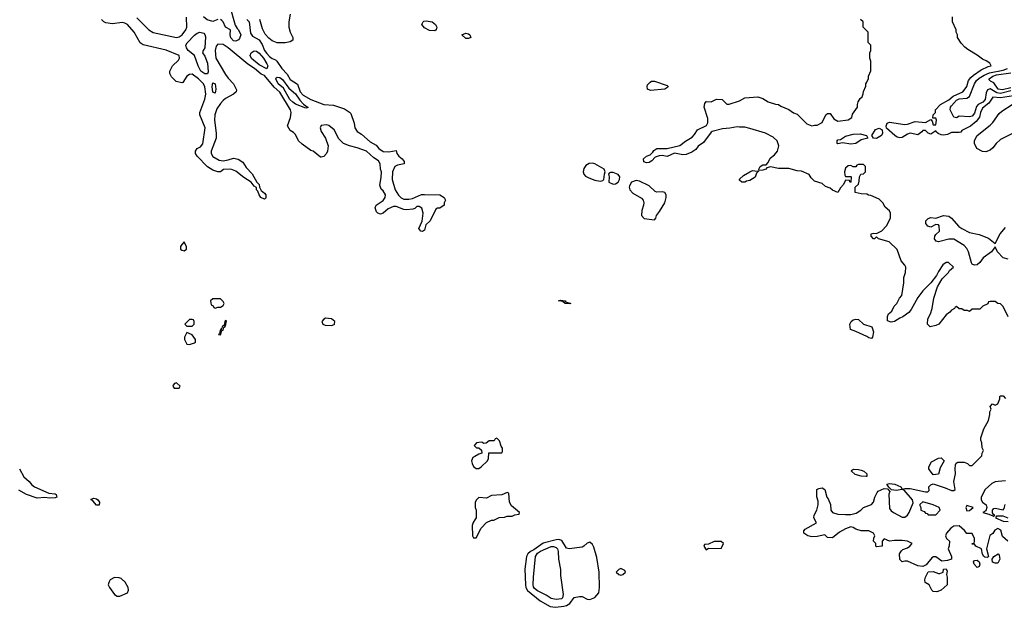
# Model space of a CAD drawing. Header units: inches. Extents: x 2380053 to 2584298, y 380219 to 546618.
# Tile 494 of 656: x 2476476 to 2484100, y 484717 to 489268. Entities that reach past the tile are written whole.
import ezdxf

# ---------------------------------------------------------------- set-up
doc = ezdxf.new("R2010")
doc.units = ezdxf.units.IN
doc.header["$MEASUREMENT"] = 0
doc.layers.add('C4478', color=7, linetype='Continuous')
doc.layers.add('C4488', color=7, linetype='Continuous')

msp = doc.modelspace()

# ---------------------------------------------------------------- linework, layer by layer
at = {"layer": 'C4478', "color": 2}
for points, elevation in [([(2478100.7, 489379.3), (2478144.5, 489224.5), (2478159.3, 489199.3), (2478170.2, 489190.2), (2478188.4, 489150), (2478178.3, 489121.7), (2478170, 489112.3), (2478150, 489102), (2478130, 489103.6), (2478110, 489126), (2478104.5, 489150), (2478108.4, 489188.4), (2478070, 489209), (2478051.8, 489251.8), (2478042, 489262), (2478030, 489269.3)], 34), ([(2478571, 489310), (2478558.8, 489250), (2478560.7, 489210), (2478570, 489172), (2478591, 489130), (2478591, 489109), (2478570, 489095.3), (2478530, 489089), (2478470, 489089), (2478430, 489104), (2478403.7, 489123.7), (2478376.5, 489156.5), (2478356.5, 489196.5), (2478335.3, 489270)], 38), ([(2478234, 489270), (2478252, 489250), (2478263.6, 489163.6), (2478279.6, 489139.6), (2478330.8, 489110.8), (2478354.4, 489074.4), (2478370.8, 489030), (2478390, 489004.9), (2478410, 488982), (2478430, 488968), (2478457.3, 488957.3), (2478467.3, 488947.3), (2478506, 488890), (2478546.6, 488846.6), (2478570, 488804), (2478627.3, 488767.3), (2478647.8, 488710), (2478670, 488683.1), (2478730, 488648.8), (2478830, 488610.6), (2478904.5, 488604.5), (2478990, 488578), (2479030, 488552), (2479039.8, 488539.8), (2479066, 488466), (2479071, 488430), (2479090, 488400.7), (2479121.7, 488381.7), (2479190, 488320.5), (2479234.7, 488294.7), (2479256.3, 488270), (2479290, 488245.5), (2479335.1, 488244.9), (2479390, 488254), (2479396, 488230), (2479410.7, 488210), (2479436, 488190), (2479452, 488170), (2479452, 488150), (2479399.9, 488140.1), (2479380.7, 488130), (2479363.1, 488090), (2479360.4, 488030), (2479383.7, 487950), (2479408.3, 487908.3), (2479430, 487888.2), (2479450, 487876.4), (2479490, 487876.5), (2479517.2, 487882.7), (2479586.9, 487913.1), (2479610, 487914.9), (2479730, 487910.6), (2479762, 487890), (2479772, 487870), (2479762, 487850), (2479762, 487830), (2479730, 487809), (2479710, 487809), (2479698.8, 487801.2), (2479654, 487710), (2479621.7, 487678.3), (2479610, 487638), (2479593.7, 487626.3), (2479582, 487630), (2479565.2, 487650), (2479592.3, 487707.7), (2479600.9, 487770), (2479590, 487808.7), (2479570, 487821.2), (2479550, 487821.2), (2479534, 487806), (2479519.2, 487800.8), (2479470, 487795.8), (2479450, 487797.4), (2479390, 487820.7), (2479370, 487822), (2479330, 487802), (2479290, 487769.3), (2479270, 487762.7), (2479249.5, 487769.5), (2479239.3, 487779.3), (2479229, 487810), (2479235.3, 487830), (2479290, 487867.3), (2479306.6, 487890), (2479309.4, 487910), (2479290, 487941.2), (2479275.5, 487955.5), (2479265.2, 487985.2), (2479275.5, 488044.5), (2479277.2, 488090), (2479269.5, 488109.5), (2479266.6, 488150), (2479254.7, 488174.7), (2479218.9, 488198.9), (2479162, 488250), (2479090, 488276.3), (2479029.5, 488289.5), (2478982, 488310), (2478946, 488346), (2478910, 488415.3), (2478870, 488448.7), (2478850, 488454), (2478811.1, 488448.9), (2478802.8, 488430), (2478810, 488402), (2478844.7, 488350), (2478864.7, 488290), (2478858.8, 488250), (2478850.8, 488230), (2478830, 488208.7), (2478810, 488202), (2478804, 488204), (2478748.9, 488248.9), (2478730, 488255.3), (2478663.2, 488303.2), (2478635.3, 488330), (2478610, 488378), (2478594.6, 488394.6), (2478568.9, 488408.9), (2478550, 488446), (2478573.2, 488510), (2478577, 488550), (2478573.6, 488570), (2478490, 488707.3), (2478444.8, 488744.8), (2478370, 488835.1), (2478346.2, 488846.2), (2478293.6, 488890), (2478243.1, 488923.1), (2478090, 489049.2), (2478050, 489075.3), (2478010, 489078), (2477996.9, 489063.1), (2477988, 489030), (2477993.4, 488970), (2478070, 488844), (2478090, 488814), (2478130.3, 488770.3), (2478154.8, 488725.2), (2478151.3, 488710), (2478131.3, 488690), (2478070, 488657), (2478050, 488640.7), (2478030, 488619.5), (2478003, 488577), (2477986.9, 488530), (2477982.8, 488490), (2477995.8, 488390), (2477996.4, 488350), (2477959.1, 488250), (2477959.1, 488230), (2477970, 488206.8), (2478019.8, 488179.8), (2478050, 488174), (2478090, 488181), (2478130, 488194.8), (2478166.8, 488186.8), (2478203.6, 488163.6), (2478230, 488122), (2478274.8, 488074.8), (2478312, 488010), (2478330.9, 487990.9), (2478332, 487970), (2478344.7, 487944.7), (2478370, 487924.7), (2478381, 487910), (2478382, 487890), (2478378, 487882), (2478370, 487878), (2478344, 487890), (2478329, 487910), (2478319, 487939), (2478308.7, 487950), (2478308, 487968), (2478290, 487978), (2478268.7, 488010), (2478210, 488046.6), (2478150, 488095.3), (2478110, 488108.7), (2478052.7, 488107.3), (2478030, 488088.7), (2478010, 488088.7), (2477970, 488102), (2477930, 488129), (2477849.2, 488210), (2477837.2, 488230), (2477837.2, 488250), (2477849.2, 488270), (2477876.6, 488283.4), (2477892.9, 488307.1), (2477911.1, 488430), (2477869.7, 488530), (2477869.7, 488550), (2477910, 488651), (2477917.7, 488690), (2477910, 488748.7), (2477899.6, 488770), (2477860.9, 488810), (2477810, 488846), (2477790, 488842.7), (2477771, 488830), (2477738, 488782), (2477730, 488778), (2477688, 488790), (2477650, 488826), (2477638, 488850), (2477638, 488870), (2477658, 488910), (2477706.3, 488953.7), (2477711.8, 488970), (2477709.2, 488990), (2477610, 489031.1), (2477432, 489072), (2477409.4, 489089.4), (2477362.9, 489170), (2477309.3, 489230), (2477290, 489241.6), (2477270, 489245.6), (2477194.5, 489234.5), (2477143.2, 489243.2), (2477128, 489250), (2477110, 489268)], 38), ([(2477382, 489282), (2477475.5, 489190), (2477510, 489167.4), (2477689.4, 489130.6), (2477710, 489135.5), (2477734.5, 489150), (2477761.2, 489190), (2477768.7, 489210), (2477768.4, 489288.4)], 38), ([(2478010, 489269.3), (2477970, 489254), (2477926.6, 489266.6), (2477898, 489290)], 34), ([(2480000, 485976), (2479994, 485970), (2480000, 485964.4)], 42), ([(2480000, 485884.9), (2479984.1, 485875.9), (2479973.4, 485850), (2479978, 485830), (2479990, 485806), (2480000, 485798.4)], 42), ([(2476474.8, 485790), (2476508.5, 485728.5), (2476550.3, 485690.3), (2476570, 485664.9), (2476590, 485650.6), (2476700.7, 485600.7), (2476750, 485594.8), (2476758, 485590), (2476762, 485570), (2476750, 485564), (2476710, 485561.2), (2476670, 485566), (2476610, 485560.9), (2476529.6, 485589.7), (2476470, 485622.7)], 38), ([(2480000, 485393.4), (2479986.4, 485373.6), (2479978, 485350), (2479982, 485270), (2479990, 485254), (2480000, 485254)], 42)]:
    msp.add_lwpolyline(points, dxfattribs=dict(at, elevation=elevation))
for points, elevation in [([(2479690, 489181.2), (2479650, 489182.7), (2479610, 489203.7), (2479589.4, 489230), (2479599, 489250), (2479604.5, 489255.5), (2479622, 489258), (2479670.6, 489250), (2479694.9, 489230), (2479704.9, 489210), (2479701, 489190)], 38), ([(2477930, 488848.7), (2477910, 488849.3), (2477879.5, 488870), (2477857.6, 488910), (2477829.3, 488990), (2477779.3, 489030), (2477767, 489050), (2477762.7, 489070), (2477772.1, 489087.9), (2477830, 489147.7), (2477850, 489164), (2477870, 489171), (2477902, 489162), (2477910, 489152), (2477914.4, 489134.4), (2477910.4, 489050), (2477896, 489030), (2477891.3, 489010), (2477910, 488986), (2477930.3, 488930), (2477936, 488864)], 34), ([(2479950, 489120.9), (2479930, 489122.9), (2479898, 489150), (2479930, 489163), (2479950, 489158), (2479960.7, 489150), (2479970, 489129)], 38), ([(2478390, 488887.8), (2478330, 488916.9), (2478270, 488966), (2478259.5, 488990), (2478267.9, 489012.1), (2478290, 489026), (2478310, 489023.1), (2478330, 489008.7), (2478362.3, 488970), (2478390, 488926), (2478397.1, 488910)], 34), ([(2477990, 488698), (2477970, 488706), (2477965.6, 488750), (2477970, 488778), (2477990.4, 488770.4), (2477994.9, 488730)], 34), ([(2478690, 488582.7), (2478610, 488614), (2478590, 488628), (2478567.7, 488650), (2478518, 488738), (2478475.8, 488770), (2478458, 488810), (2478461.6, 488818.4), (2478470, 488822), (2478490, 488818.7), (2478510, 488803.7), (2478558.6, 488738.5), (2478610, 488692.2), (2478644.2, 488644.2), (2478674.2, 488614.2), (2478710, 488588)], 34), ([(2477750, 487546), (2477730, 487526), (2477722, 487510), (2477722, 487490), (2477730, 487482), (2477750, 487478), (2477768, 487490), (2477767.3, 487507.3)], 42), ([(2478030, 487106), (2477970, 487106), (2477954, 487090), (2477958, 487058), (2477972.7, 487052.7), (2477978, 487038), (2477990, 487034), (2478010, 487042), (2478030, 487042), (2478050, 487054), (2478058, 487070), (2478050, 487086)], 42), ([(2477810, 486946), (2477790, 486946), (2477754, 486910), (2477770, 486894), (2477810, 486894), (2477826, 486910), (2477826, 486930), (2477822, 486942)], 42), ([(2478844.4, 486955.6), (2478830, 486949.2), (2478814, 486930), (2478822.8, 486910), (2478841.3, 486901.3), (2478890, 486898), (2478910, 486906.8), (2478914, 486910), (2478916, 486930), (2478890, 486952)], 42), ([(2478070, 486938), (2478064.7, 486930), (2478059.6, 486900.4), (2478050, 486898), (2478044.7, 486890), (2478042, 486878), (2478034, 486870), (2478038, 486862), (2478030, 486866), (2478022, 486838), (2478014, 486830), (2478030, 486826), (2478040.4, 486859.6), (2478050, 486862), (2478056.4, 486883.6), (2478066, 486890), (2478062, 486898), (2478070, 486894), (2478076.4, 486936.4)], 42), ([(2477770, 486846), (2477751.3, 486810), (2477751.3, 486790), (2477770, 486754), (2477790, 486751.3), (2477830, 486764.7), (2477838, 486770), (2477838, 486790), (2477810, 486828)], 42), ([(2477690, 486455.3), (2477674, 486450), (2477663.6, 486436.4), (2477662, 486430), (2477672.7, 486412.7), (2477710, 486414), (2477718, 486430)], 42), ([(2477070, 485508), (2477042, 485542), (2477028.7, 485550), (2477030, 485554), (2477050, 485562), (2477070, 485558), (2477082, 485550), (2477094, 485530), (2477090, 485508)], 38), ([(2477210, 484947.3), (2477177.3, 484930), (2477164.9, 484910), (2477162, 484890), (2477170.7, 484870), (2477210, 484814.8), (2477230, 484802.8), (2477250, 484804), (2477311.6, 484828.4), (2477318, 484850), (2477316.2, 484870), (2477291.3, 484911.3), (2477260.7, 484940.7), (2477246, 484946)], 42)]:
    msp.add_lwpolyline(points, close=True, dxfattribs=dict(at, elevation=elevation))
at = {"layer": 'C4488', "color": 2}
for points, elevation in [([(2484130, 486966), (2484090, 487046), (2484070, 487066), (2484048.4, 487068.4), (2484030, 487086), (2483990, 487086), (2483978, 487082), (2483972.7, 487067.3), (2483934, 487050), (2483910, 487026), (2483850, 487026), (2483830, 487008), (2483814.6, 487014.6), (2483790, 487015.3), (2483770, 487028), (2483748.9, 487028.9), (2483730, 487046), (2483718, 487042), (2483714, 487030), (2483690, 487018), (2483678, 487002), (2483650, 486982), (2483592, 486910), (2483570, 486899), (2483526, 486890), (2483506, 486910), (2483508, 486950), (2483528.7, 486990), (2483542, 487030), (2483554, 487110), (2483582, 487198), (2483619, 487261), (2483668, 487310), (2483675.3, 487324.7), (2483706, 487350), (2483667.3, 487387.3), (2483650, 487388), (2483624.7, 487370), (2483590, 487318), (2483574.8, 487285.2), (2483530.8, 487229.2), (2483470, 487168.7), (2483430, 487115.3), (2483378, 487022), (2483359.1, 487000.9), (2483313.2, 486966.8), (2483290, 486957.2), (2483250, 486929.2), (2483224.7, 486924.7), (2483196.4, 486936.4), (2483194, 486970), (2483202, 486990), (2483228.9, 487011.1), (2483248, 487050), (2483268, 487070), (2483288.4, 487111.6), (2483307.3, 487132.7), (2483322, 487230), (2483322, 487270), (2483335.3, 487310), (2483338, 487350), (2483330, 487366), (2483300.4, 487400.4), (2483270, 487488), (2483208.4, 487548.4), (2483126, 487570), (2483110, 487586), (2483094, 487570), (2483086, 487570), (2483068, 487590), (2483068, 487610), (2483090, 487614.8), (2483110, 487611), (2483150, 487631.3), (2483188, 487670), (2483218, 487730), (2483218, 487770), (2483210, 487786), (2483176.4, 487816.4), (2483158, 487850), (2483130, 487878), (2483067.3, 487907.3), (2483048.4, 487908.4), (2483036.4, 487916.4), (2482990, 487918), (2482946, 487930), (2482946, 487970), (2482970, 487994), (2482976.4, 488016.4), (2482978, 488050), (2482988.4, 488071.6), (2483010, 488074), (2483026, 488090), (2483026, 488130), (2483010, 488146), (2482970, 488146), (2482958, 488142), (2482950, 488128), (2482928.4, 488128.4), (2482910, 488138), (2482890, 488135.3), (2482870, 488118), (2482862, 488090), (2482863.6, 488063.6), (2482870, 488054), (2482910, 488054), (2482914, 488050), (2482911.6, 488008.4), (2482907.3, 488007.3), (2482902, 488022), (2482870, 488026), (2482854, 487990), (2482830, 487966), (2482810, 487928), (2482770, 487948), (2482750, 487964), (2482714.6, 487974.6), (2482690, 487998), (2482630, 488018), (2482603.1, 488043.1), (2482588.4, 488068.4), (2482530, 488095.3), (2482496.4, 488096.4), (2482430, 488115.3), (2482350, 488114), (2482290, 488128.7), (2482261, 488119), (2482252, 488110), (2482230, 488101.2), (2482200.4, 488100.4), (2482198, 488110), (2482208.7, 488130), (2482230, 488144.7), (2482255.3, 488144.7), (2482270, 488162), (2482285.8, 488194.2), (2482320.2, 488219.8), (2482344, 488250), (2482353.2, 488290), (2482341.2, 488330), (2482310, 488359), (2482250, 488389.2), (2482130, 488425.2), (2482090, 488434), (2482050, 488434), (2482030, 488439), (2481973.2, 488426.8), (2481917.3, 488422.7), (2481838.8, 488401.2), (2481830, 488395.3), (2481770, 488317.2), (2481730, 488289), (2481710, 488262), (2481679.1, 488240.9), (2481636.8, 488223.2), (2481610, 488221.2), (2481546.8, 488233.2), (2481490, 488208), (2481450, 488215.3), (2481426.4, 488213.6), (2481396, 488204), (2481370, 488175.3), (2481350, 488162), (2481330, 488158), (2481307.3, 488167.3), (2481306, 488190), (2481328, 488210), (2481358, 488222), (2481379, 488241), (2481385.6, 488254.4), (2481408, 488270), (2481488.9, 488271.1), (2481586, 488294), (2481630, 488326.8), (2481683.2, 488356.8), (2481702, 488378), (2481724.5, 488415.5), (2481792.7, 488447.3), (2481804, 488470), (2481803.1, 488503.1), (2481775.3, 488590), (2481780.4, 488619.6), (2481790, 488634), (2481830, 488632), (2481870, 488652), (2481914, 488650), (2481950, 488614), (2481970, 488614), (2482050, 488638), (2482090, 488662), (2482190, 488671.3), (2482230, 488658), (2482270, 488631.3), (2482327.3, 488612.7), (2482350, 488611.3), (2482370, 488598), (2482430, 488572), (2482466.4, 488546.4), (2482495.3, 488535.3), (2482570, 488462), (2482610, 488444.7), (2482630, 488452), (2482650, 488452), (2482690, 488472), (2482718, 488530), (2482730, 488542), (2482750, 488542), (2482779.6, 488499.6), (2482810, 488481), (2482890, 488492), (2482918, 488510), (2482924.7, 488535.3), (2482962, 488590), (2482962, 488610), (2482968.4, 488631.6), (2482983.1, 488656.9), (2482998, 488670), (2483007.3, 488692.7), (2483008.4, 488711.6), (2483027.3, 488752.7), (2483028.4, 488771.6), (2483036.4, 488783.6), (2483047.3, 488812.7), (2483048, 488830), (2483067.3, 488872.7), (2483067.3, 488947.3), (2483058, 488970), (2483058, 489010), (2483066, 489030), (2483066, 489070), (2483046, 489090), (2483046, 489170), (2483006, 489210), (2483006, 489250), (2482986, 489270)], 38), ([(2484170, 488677.6), (2484070, 488663), (2484010, 488666.6), (2483979.2, 488620.8), (2483930, 488582), (2483915.3, 488550), (2483906.9, 488513.1), (2483881.1, 488478.9), (2483836.8, 488443.2), (2483772, 488410), (2483762.8, 488397.2), (2483750, 488392.7), (2483690, 488394.7), (2483660.7, 488379.3), (2483630, 488372.6), (2483610, 488375.6), (2483586.8, 488386.8), (2483575.5, 488395.5), (2483570, 488408), (2483530, 488381.2), (2483509.4, 488389.4), (2483490, 488408.7), (2483470, 488408.7), (2483462, 488398), (2483430, 488377), (2483370, 488387.8), (2483350, 488380.5), (2483310, 488354), (2483290, 488352.4), (2483270, 488357.7), (2483251.6, 488370), (2483187.7, 488427.7), (2483183.6, 488443.6), (2483193.3, 488466.7), (2483210, 488473.7), (2483330, 488456.4), (2483350, 488458.4), (2483410, 488478.4), (2483490, 488471.3), (2483530, 488494), (2483542, 488482), (2483550, 488454), (2483570, 488454), (2483574, 488490), (2483570, 488506), (2483546, 488506), (2483548.4, 488531.6), (2483566, 488550), (2483566, 488570), (2483606, 488610), (2483670, 488648), (2483703.8, 488676.2), (2483777.2, 488710), (2483790, 488720.7), (2483810, 488751.3), (2483823.3, 488796.7), (2483839.5, 488820.5), (2483861, 488839), (2483921, 488879), (2483974.8, 488905.2), (2483998, 488910), (2483988, 488930), (2483958, 488950), (2483930, 488962), (2483890, 488994), (2483816.5, 489036.5), (2483793.6, 489053.6), (2483764.7, 489084.7), (2483738, 489130), (2483738, 489150), (2483728, 489170), (2483728, 489190), (2483698, 489250), (2483698, 489290)], 34), ([(2484150, 488716.1), (2484070, 488697.2), (2484041.8, 488701.8), (2483990, 488732.6), (2483970, 488725.6), (2483958, 488702), (2483950.1, 488649.9), (2483934, 488630), (2483897.6, 488610), (2483883.9, 488596.1), (2483870, 488543.7), (2483850, 488520.5), (2483830, 488515.1), (2483750, 488520.9), (2483730, 488508), (2483710, 488513.2), (2483681.5, 488570), (2483683.1, 488590), (2483690, 488601.3), (2483730, 488644.4), (2483750, 488655), (2483810, 488660.4), (2483830, 488673), (2483867.9, 488772.1), (2483884.6, 488795.4), (2483905.8, 488814.2), (2483942.8, 488837.2), (2483984.9, 488855.1), (2484090, 488876), (2484123.5, 488890)], 30), ([(2484150, 488741.1), (2484085.3, 488725.3), (2484052, 488730), (2484018.7, 488778.7), (2483992.3, 488792.3), (2483982, 488802), (2483981.2, 488810), (2484011.8, 488830), (2484039.9, 488839.9), (2484150, 488856.9)], 26), ([(2484157.1, 488382.9), (2484070, 488339.3), (2484036, 488310), (2484010, 488275.3), (2483990, 488258), (2483956.9, 488243.1), (2483930, 488248), (2483888, 488270), (2483868.9, 488308.9), (2483868.9, 488331.1), (2483889.2, 488370.8), (2483990, 488450.6), (2484010, 488470.7), (2484059.1, 488540.9), (2484079.6, 488560.4), (2484161.2, 488610)], 34), ([(2484130, 487412), (2484090, 487422.9), (2484046.6, 487470), (2484030, 487508), (2484000.7, 487470), (2483936.9, 487423.1), (2483910, 487386.6), (2483890, 487369.2), (2483870, 487365.2), (2483850, 487374), (2483844.4, 487384.4), (2483822.7, 487470), (2483810, 487495.3), (2483790, 487519), (2483707.6, 487567.6), (2483670, 487567.6), (2483590, 487547), (2483572.5, 487552.5), (2483559.3, 487570), (2483562.7, 487590), (2483570, 487604.7), (2483599, 487630), (2483595.3, 487670), (2483590, 487678), (2483570, 487682), (2483530, 487661.2), (2483507.6, 487667.6), (2483492.3, 487690), (2483492.7, 487710), (2483510, 487727.3), (2483530, 487736.3), (2483570, 487731), (2483630, 487750.8), (2483670, 487746.8), (2483690, 487731), (2483746.9, 487666.9), (2483770.6, 487650), (2483830, 487619.5), (2483904.6, 487604.6), (2483976.5, 487576.5), (2484030, 487534), (2484068.7, 487610), (2484110, 487658)], 34), ([(2484128, 485230), (2484085.6, 485265.6), (2484073.2, 485313.2), (2484050, 485328), (2484025.4, 485314.6), (2484011.3, 485288.7), (2483986.8, 485273.2), (2483961, 485170), (2483978, 485110), (2483970, 485102), (2483950, 485104), (2483942, 485110), (2483929.5, 485129.5), (2483924, 485170), (2483878, 485190), (2483870, 485206), (2483850, 485206), (2483850, 485212), (2483866, 485214), (2483868, 485230), (2483868, 485250), (2483850, 485288), (2483810, 485289), (2483792.1, 485312.1), (2483750, 485349), (2483710, 485345.2), (2483686, 485330), (2483651.3, 485290), (2483644.7, 485270), (2483652, 485250), (2483674, 485230), (2483672.7, 485192.7), (2483666, 485170), (2483691.3, 485110), (2483691.6, 485088.4), (2483661, 485079), (2483614.6, 485074.6), (2483570, 485108.7), (2483551.6, 485108.4), (2483539.6, 485100.4), (2483494.8, 485045.2), (2483470, 485034), (2483430, 485037.2), (2483350, 485074), (2483330, 485075.3), (2483308.4, 485068.4), (2483290, 485086), (2483288.7, 485130), (2483304.7, 485155.3), (2483314.6, 485165.4), (2483350, 485178), (2483368, 485190), (2483386, 485210), (2483350, 485228.7), (2483310, 485234), (2483250, 485234), (2483210, 485228), (2483170, 485246), (2483154, 485230), (2483154, 485190), (2483110, 485186), (2483106, 485190), (2483106, 485210), (2483088, 485230), (2483088.4, 485251.6), (2483098, 485270), (2483086, 485290), (2483050, 485308), (2482990, 485308), (2482950, 485322), (2482930, 485335.3), (2482910, 485339), (2482870, 485325.2), (2482822.5, 485297.5), (2482770, 485255.3), (2482730, 485258), (2482710, 485278), (2482650, 485264), (2482610, 485262.7), (2482578, 485270), (2482548, 485290), (2482548, 485310), (2482558, 485322), (2482646, 485370), (2482626, 485410), (2482628, 485430), (2482648.7, 485470), (2482659, 485510), (2482658, 485538), (2482648.4, 485571.6), (2482648, 485630), (2482663.1, 485636.9), (2482690, 485641), (2482710.8, 485630), (2482724.7, 485570), (2482735.9, 485555.9), (2482753.2, 485513.2), (2482756, 485470), (2482770, 485451.3), (2482810, 485438.8), (2482870, 485434.8), (2482910, 485434.8), (2482952.9, 485447.1), (2482988, 485470), (2483009.1, 485490.9), (2483070, 485512), (2483088, 485530), (2483098, 485570), (2483114.6, 485605.4), (2483124, 485616), (2483170, 485638), (2483194, 485634), (2483212.7, 485612.7), (2483206, 485594), (2483210, 485482), (2483223.5, 485463.5), (2483242, 485450), (2483310, 485416), (2483330, 485416), (2483350, 485431.3), (2483364, 485450), (2483394.6, 485525.4), (2483388.7, 485550), (2483324.7, 485624.7), (2483310, 485629.2), (2483261.2, 485621.2), (2483227.3, 485627.3), (2483206, 485646), (2483189.1, 485670.9), (2483210, 485676), (2483252, 485670), (2483298, 485650), (2483310, 485632), (2483330, 485638), (2483370, 485638), (2483490, 485611), (2483508.4, 485611.6), (2483518, 485622), (2483515.3, 485650), (2483530, 485664.7), (2483550, 485672), (2483642, 485642), (2483690, 485621), (2483710, 485622), (2483718, 485630), (2483708, 485690), (2483722, 485750), (2483718, 485790), (2483720.4, 485819.6), (2483727.3, 485832.7), (2483740.4, 485839.6), (2483790, 485842), (2483814, 485830), (2483830, 485814), (2483850, 485814), (2483926, 485890), (2483928.4, 485911.6), (2483938, 485930), (2483927.3, 485952.7), (2483926, 485990), (2483918, 486010), (2483918, 486030), (2483940.4, 486099.6), (2483976.4, 486163.6), (2483988.7, 486210), (2483988.7, 486230), (2483998, 486250), (2483988.9, 486271.1), (2484008.4, 486291.6), (2484030, 486282), (2484048.4, 486291.6), (2484066, 486330), (2484066, 486350), (2484070, 486354), (2484090, 486354), (2484110, 486334)], 38), ([(2480000, 485798.4), (2480010, 485790.8), (2480030, 485791), (2480050, 485804.7), (2480098, 485850), (2480106, 485870), (2480107.3, 485912.7), (2480210, 485914), (2480215.3, 485924.7), (2480214, 485950), (2480204, 485964), (2480190, 486006), (2480170, 486026), (2480158, 486022), (2480150, 486006), (2480110, 486006), (2480087.3, 485987.3), (2480070, 485986), (2480055.3, 485995.3), (2480030, 485994), (2480014, 485990), (2480000, 485976)], 42), ([(2480000, 485964.4), (2480012.7, 485952.7), (2480032, 485952), (2480052.7, 485932.7), (2480054, 485910), (2480030, 485902), (2480000, 485884.9)], 42), ([(2484110, 485695.1), (2484052.3, 485692.3), (2484030, 485689.7), (2484003.2, 485676.8), (2483951, 485630), (2483921, 485570), (2483921, 485550), (2483931.3, 485530), (2483958.8, 485510), (2483964.7, 485490), (2483956, 485464), (2483934, 485450), (2483978.8, 485438.8), (2484010, 485424.7), (2484016.4, 485423.6), (2484026, 485430), (2484015.3, 485435.3), (2484007.3, 485447.3), (2484008.7, 485470), (2484019, 485481), (2484030, 485484), (2484090, 485471.3), (2484098.6, 485481.4), (2484106.8, 485513.2)], 38), ([(2480000, 485254), (2480010, 485254), (2480049.1, 485330.9), (2480090, 485374), (2480128.4, 485391.6), (2480147.3, 485392.7), (2480188.4, 485411.6), (2480230, 485414), (2480250, 485422), (2480290, 485422), (2480310, 485434), (2480342, 485438), (2480346, 485450), (2480283.1, 485503.1), (2480268, 485530), (2480262, 485602), (2480250, 485606), (2480210, 485588), (2480130, 485582), (2480090, 485562), (2480030, 485568), (2480012, 485550), (2480002, 485530), (2480002, 485490), (2480011.3, 485470), (2480011.3, 485410), (2480000, 485393.4)], 42), ([(2484130, 485406), (2484090, 485422), (2484038, 485422), (2484032, 485410), (2484090, 485384.7), (2484130, 485382)], 38)]:
    msp.add_lwpolyline(points, dxfattribs=dict(at, elevation=elevation))
for points, elevation in [([(2481360.2, 488720.2), (2481338, 488730), (2481335.3, 488750), (2481338, 488762), (2481356.4, 488783.6), (2481368.4, 488791.6), (2481390, 488792), (2481490, 488758), (2481498, 488750), (2481495.3, 488744.7), (2481470, 488729.2)], 38), ([(2483110, 488347.8), (2483088, 488350), (2483074, 488370), (2483103.1, 488416.9), (2483130, 488428.2), (2483154.2, 488414.2), (2483157, 488390), (2483147.7, 488370)], 34), ([(2482910, 488302.9), (2482846.4, 488313.6), (2482810, 488305.2), (2482805.2, 488310), (2482806, 488330), (2482810, 488336), (2482830, 488341), (2482870, 488366.8), (2482930, 488382), (2482984, 488384), (2483032, 488370), (2483042, 488350), (2482990, 488337.2), (2482950, 488309.6)], 34), ([(2480910, 488157), (2480885.1, 488154.9), (2480860.6, 488139.4), (2480845.1, 488114.9), (2480838.7, 488090), (2480843.8, 488070), (2480856.7, 488056.7), (2480882, 488042), (2480930, 488025.3), (2480970, 488017.1), (2480990, 488022.8), (2480999, 488030), (2481002.7, 488070), (2481009.4, 488090), (2481000.9, 488110), (2480930, 488152)], 42), ([(2482186, 488094), (2482198, 488098), (2482182, 488078), (2482170, 488049), (2482130, 488022), (2482103.6, 488016.4), (2482090, 488008), (2482068.4, 488008.4), (2482050, 488026), (2482050, 488032), (2482080.2, 488059.8), (2482128, 488090), (2482150, 488098.8)], 38), ([(2481050, 488084), (2481040.7, 488079.3), (2481036, 488070), (2481041, 488050), (2481038, 488010), (2481070, 487994), (2481090, 487995.5), (2481110, 488008.2), (2481119.6, 488030), (2481121.6, 488050), (2481110, 488069.3), (2481070, 488083.7)], 42), ([(2481250, 488021.1), (2481214, 488010), (2481198, 487982), (2481195.6, 487970), (2481200.3, 487950), (2481224.2, 487924.2), (2481290, 487886.4), (2481302.6, 487870), (2481308.9, 487850), (2481307, 487830), (2481292, 487790), (2481290.4, 487750), (2481310, 487728.7), (2481390, 487718), (2481402, 487730), (2481406, 487750), (2481430, 487781), (2481471.3, 487850), (2481482, 487890), (2481480.5, 487910), (2481470, 487929.3), (2481450, 487933.3), (2481410, 487931.6), (2481396.3, 487936.3), (2481350, 487981.3), (2481275.8, 488015.8)], 42), ([(2480730, 487066), (2480698, 487070), (2480698, 487078), (2480690, 487078), (2480684, 487084), (2480648.7, 487090), (2480663.7, 487096.3), (2480702, 487090), (2480702, 487082), (2480742, 487070)], 38), ([(2483070, 486798), (2483050, 486804), (2483035.1, 486815.1), (2482950, 486854), (2482908.7, 486868.7), (2482902.7, 486910), (2482913.2, 486930), (2482930, 486942), (2482950, 486948), (2482970, 486944.9), (2483010, 486910.8), (2483074, 486890), (2483086.8, 486850), (2483078, 486810)], 38), ([(2483550, 485742), (2483520.2, 485780.2), (2483515.3, 485790), (2483516.4, 485803.6), (2483536.4, 485843.6), (2483590, 485872), (2483610, 485874), (2483634, 485850), (2483603.6, 485796.4), (2483590, 485748)], 38), ([(2483030, 485729.2), (2482990, 485732.7), (2482945.2, 485745.2), (2482915.3, 485770), (2482920.2, 485779.8), (2482934, 485786), (2482970, 485784.9), (2482990, 485779.3), (2483011, 485770), (2483036, 485750), (2483034, 485730)], 38), ([(2483470, 485532.7), (2483446, 485514), (2483445.4, 485505.4), (2483454, 485490), (2483454, 485470), (2483478, 485458), (2483490, 485444.7), (2483502, 485442), (2483510, 485434), (2483570, 485434), (2483602, 485470), (2483595.3, 485490), (2483548, 485510)], 38), ([(2483810, 485504), (2483800.7, 485490), (2483810, 485464.7), (2483830, 485466), (2483858, 485490)], 38), ([(2480650, 485242), (2480630, 485239.7), (2480527.8, 485212.3), (2480456.9, 485163.1), (2480430, 485149.6), (2480410.4, 485130), (2480399.5, 485110), (2480387.9, 485012.1), (2480392, 484890), (2480395.3, 484870), (2480406.9, 484846.9), (2480506.5, 484766.5), (2480582.3, 484722.3), (2480623.3, 484716.7), (2480690, 484724.4), (2480710, 484730.5), (2480734.5, 484745.5), (2480770, 484791.8), (2480810, 484801.3), (2480830, 484800.4), (2480870, 484780.4), (2480890, 484776.4), (2480930, 484792.7), (2480959.7, 484830), (2480965.7, 484870), (2480963, 484990), (2480943.3, 485103.3), (2480921.7, 485181.7), (2480910, 485202.7), (2480890, 485221.2), (2480870, 485214), (2480844, 485190), (2480830, 485183), (2480730, 485169.7), (2480710, 485175.1), (2480673.7, 485233.7)], 42), ([(2480630, 484776.3), (2480590, 484786), (2480551.2, 484811.2), (2480483.8, 484843.8), (2480461.5, 484861.5), (2480454.5, 484874.5), (2480451.5, 484890), (2480455.1, 484950), (2480469.7, 485110.3), (2480484, 485136), (2480507.7, 485152.3), (2480590, 485188), (2480610, 485188.2), (2480630, 485180.4), (2480640.4, 485170), (2480644.9, 485150), (2480648.5, 485088.5), (2480662.6, 485010), (2480664.2, 484964.2), (2480684.7, 484815.3), (2480679.3, 484790), (2480670, 484782.4)], 42), ([(2481907.3, 485227.3), (2481852.7, 485227.3), (2481810, 485206), (2481778, 485202), (2481774, 485190), (2481790, 485162), (2481810, 485174), (2481907.3, 485172.7), (2481926, 485210)], 42), ([(2484030, 485058), (2484007.3, 485067.3), (2484006, 485090), (2484018, 485110), (2484052, 485132), (2484059.6, 485119.6), (2484064.7, 485090), (2484050, 485058)], 38), ([(2483890, 485024), (2483865.2, 485050), (2483861.2, 485070), (2483870, 485078.8), (2483890, 485082.8), (2483906, 485070), (2483911, 485050), (2483906, 485034)], 38), ([(2481130, 485018), (2481114, 485010), (2481094, 484990), (2481114, 484970), (2481130, 484964.7), (2481146, 484970), (2481166, 484990), (2481162, 485002)], 42), ([(2483576.4, 484836.4), (2483550, 484838), (2483538, 484850), (2483518, 484890), (2483488, 484910), (2483484, 484930), (2483488.9, 484948.9), (2483510, 484991.3), (2483550, 484994.8), (2483590, 484978), (2483600.4, 484979.6), (2483626, 484990), (2483630, 485012), (2483650, 485014), (2483656, 484996), (2483651, 484970), (2483656, 484950), (2483658, 484890), (2483610, 484849.2)], 38)]:
    msp.add_lwpolyline(points, close=True, dxfattribs=dict(at, elevation=elevation))

doc.saveas('drawing.dxf')
